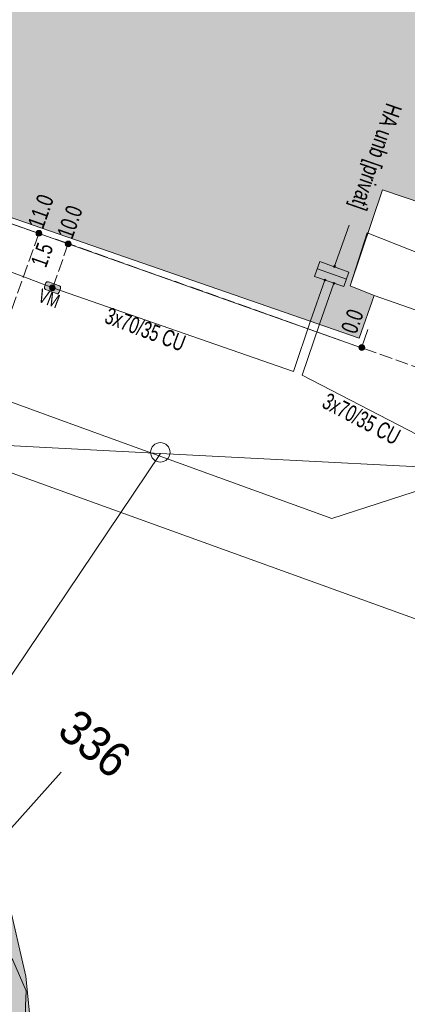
# Model space of a CAD drawing. Header units: metres. Extents: x -740 to 758, y -633 to 854.
# Tile 480 of 656: x -54 to -42, y -209 to -178. Entities that reach past the tile are written whole.
import ezdxf

# ---------------------------------------------------------------- set-up
doc = ezdxf.new("R2010")
doc.units = ezdxf.units.M
doc.header["$MEASUREMENT"] = 0
doc.linetypes.add('416_125', pattern=[0.5408, 0.416, -0.1248])
for name, color, linetype in [('Gis.LOVION', 7, 'Continuous'), ('Grundkarte.LOVION', 7, 'Continuous'), ('Grundkarte_Text.LOVION', 7, 'Continuous'), ('Strom.LOVION', 7, 'Continuous'), ('StromBemass.LOVION', 7, 'Continuous')]:
    doc.layers.add(name, color=color, linetype=linetype)
doc.styles.add('ERSTELLTER_STIL_1', font='arial.ttf')

msp = doc.modelspace()

# ---------------------------------------------------------------- hatches: boundary and pattern name
at = {"layer": 'Grundkarte.LOVION', "linetype": 'Continuous', "lineweight": 18}
for color, points in [(9, [(-65.294, -163.701), (-68.876, -174.218), (-66.832, -174.876), (-67.056, -175.607), (-68.431, -179.377), (-43.498, -188.022), (-43.012, -186.645), (-43.781, -186.336), (-42.753, -183.25), (-36.181, -185.474), (-32.645, -175.08), (-32.464, -175.121), (-32.4, -175.174), (-32.283, -175.163), (-32.192, -175.183), (-32.016, -175.166), (-31.925, -175.187), (-31.841, -175.149), (-31.75, -175.17), (-31.665, -175.132), (-31.548, -175.12), (-31.123, -174.931), (-31.012, -174.861), (-30.927, -174.823), (-30.874, -174.759), (-30.789, -174.721), (-30.419, -174.271), (-30.398, -174.18), (-30.293, -174.052), (-30.251, -173.87), (-30.198, -173.806), (-30.116, -173.443), (-30.154, -173.358), (-30.133, -173.268), (-30.144, -173.151), (-30.124, -173.06), (-30.161, -172.975), (-30.141, -172.884), (-30.179, -172.799), (-30.19, -172.682), (-30.342, -172.342), (-30.412, -172.231), (-30.449, -172.146), (-30.514, -172.093), (-30.552, -172.008), (-30.712, -171.876), (-30.75, -171.791), (-30.911, -171.659), (-31.002, -171.638), (-31.13, -171.533), (-31.221, -171.512), (-31.285, -171.459), (-31.376, -171.439), (-30.671, -169.271), (-31.68, -168.927), (-36.913, -167.103), (-39.726, -166.137), (-40.192, -167.424), (-61.601, -160.059), (-62.818, -163.636), (-63.074, -164.341)]), (254, [(-25.709, -219.12), (-54.003, -210.566), (-54.203, -208.517), (-54.768, -206.06), (-55.744, -203.643), (-56.621, -202.221), (-57.079, -201.468), (-58.67, -199.407), (-60.563, -197.582), (-62.687, -196.105), (-65.012, -195.003), (-67.132, -194.175), (-67.368, -194.79), (-65.279, -195.59), (-63.014, -196.699), (-60.985, -198.096), (-59.157, -199.868), (-57.636, -201.818), (-57.152, -202.539), (-56.306, -203.934), (-55.401, -206.24), (-54.841, -208.638), (-54.607, -211.039), (-25.912, -219.76)])]:
    msp.add_hatch(color=color, dxfattribs=at).paths.add_polyline_path(points)
at = {"layer": 'Strom.LOVION', "linetype": 'Continuous', "lineweight": 13}
for points in [[(-44.328, -184.217), (-43.335, -184.548), (-43.267, -184.335), (-44.26, -184.003)], [(-44.933, -186.035), (-43.986, -186.356), (-43.824, -185.897), (-44.758, -185.559)], [(-53.121, -186.333), (-53.473, -186.205), (-53.532, -186.21), (-53.558, -186.242), (-53.605, -186.365), (-53.6, -186.424), (-53.568, -186.45), (-53.215, -186.578), (-53.199, -186.592), (-53.17, -186.589), (-53.13, -186.541), (-53.083, -186.418), (-53.089, -186.359)]]:
    msp.add_hatch(color=7, dxfattribs=at).paths.add_polyline_path(points)
at = {"layer": 'Strom.LOVION', "linetype": 'Continuous', "lineweight": 18}
for points in [[(-44.289, -185.676), (-44.315, -185.708), (-44.299, -185.721), (-44.312, -185.738), (-44.296, -185.751), (-44.257, -185.703)], [(-44.6, -186.12), (-44.626, -186.152), (-44.594, -186.179), (-44.568, -186.147)], [(-44.309, -186.225), (-44.335, -186.257), (-44.303, -186.283), (-44.277, -186.251)]]:
    msp.add_hatch(color=5, dxfattribs=at).paths.add_polyline_path(points)
at = {"layer": 'StromBemass.LOVION', "linetype": 'Continuous', "lineweight": 13}
for points in [[(-53.709, -184.707), (-53.702, -184.697), (-53.696, -184.687), (-53.692, -184.676), (-53.689, -184.665), (-53.688, -184.653), (-53.688, -184.642), (-53.689, -184.63), (-53.692, -184.619), (-53.697, -184.608), (-53.702, -184.598), (-53.709, -184.588), (-53.717, -184.58), (-53.726, -184.572), (-53.736, -184.566), (-53.747, -184.561), (-53.758, -184.558), (-53.769, -184.555), (-53.781, -184.555), (-53.793, -184.556), (-53.804, -184.558), (-53.815, -184.561), (-53.826, -184.566), (-53.836, -184.573), (-53.845, -184.58), (-53.853, -184.589), (-53.859, -184.598), (-53.865, -184.608), (-53.869, -184.619), (-53.872, -184.631), (-53.874, -184.642), (-53.873, -184.654), (-53.872, -184.666), (-53.869, -184.677), (-53.865, -184.688), (-53.859, -184.698), (-53.852, -184.707), (-53.844, -184.716), (-53.835, -184.723), (-53.825, -184.729), (-53.815, -184.734), (-53.804, -184.738), (-53.792, -184.74), (-53.78, -184.741), (-53.769, -184.74), (-53.757, -184.738), (-53.746, -184.734), (-53.736, -184.729), (-53.726, -184.723), (-53.717, -184.715)], [(-53.738, -184.687), (-53.734, -184.68), (-53.73, -184.674), (-53.727, -184.667), (-53.725, -184.659), (-53.724, -184.651), (-53.724, -184.644), (-53.725, -184.636), (-53.727, -184.629), (-53.73, -184.621), (-53.734, -184.615), (-53.739, -184.609), (-53.744, -184.603), (-53.75, -184.598), (-53.756, -184.594), (-53.763, -184.591), (-53.771, -184.588), (-53.778, -184.587), (-53.786, -184.586), (-53.793, -184.587), (-53.801, -184.588), (-53.808, -184.591), (-53.815, -184.594), (-53.822, -184.598), (-53.828, -184.603), (-53.833, -184.609), (-53.837, -184.615), (-53.841, -184.622), (-53.844, -184.629), (-53.846, -184.636), (-53.847, -184.644), (-53.847, -184.652), (-53.846, -184.659), (-53.844, -184.667), (-53.841, -184.674), (-53.837, -184.681), (-53.833, -184.687), (-53.827, -184.693), (-53.821, -184.697), (-53.815, -184.702), (-53.808, -184.705), (-53.801, -184.707), (-53.793, -184.709), (-53.785, -184.709), (-53.778, -184.709), (-53.77, -184.707), (-53.763, -184.705), (-53.756, -184.701), (-53.749, -184.697), (-53.744, -184.692)], [(-53.737, -184.689), (-53.732, -184.683), (-53.729, -184.676), (-53.726, -184.669), (-53.724, -184.662), (-53.723, -184.654), (-53.723, -184.647), (-53.724, -184.639), (-53.726, -184.632), (-53.729, -184.625), (-53.732, -184.618), (-53.737, -184.612), (-53.742, -184.606), (-53.748, -184.601), (-53.754, -184.597), (-53.761, -184.594), (-53.769, -184.592), (-53.776, -184.59), (-53.784, -184.59), (-53.791, -184.59), (-53.799, -184.592), (-53.806, -184.594), (-53.813, -184.598), (-53.819, -184.602), (-53.825, -184.607), (-53.83, -184.612), (-53.835, -184.618), (-53.838, -184.625), (-53.841, -184.632), (-53.843, -184.639), (-53.844, -184.647), (-53.844, -184.655), (-53.843, -184.662), (-53.841, -184.67), (-53.838, -184.677), (-53.835, -184.683), (-53.83, -184.689), (-53.825, -184.695), (-53.819, -184.7), (-53.813, -184.704), (-53.806, -184.707), (-53.798, -184.709), (-53.791, -184.711), (-53.783, -184.711), (-53.776, -184.711), (-53.768, -184.709), (-53.761, -184.707), (-53.754, -184.704), (-53.748, -184.7), (-53.742, -184.695)], [(-52.768, -185.049), (-52.761, -185.039), (-52.755, -185.029), (-52.751, -185.018), (-52.748, -185.007), (-52.747, -184.995), (-52.747, -184.983), (-52.748, -184.972), (-52.751, -184.96), (-52.755, -184.95), (-52.761, -184.939), (-52.768, -184.93), (-52.776, -184.921), (-52.785, -184.914), (-52.795, -184.908), (-52.806, -184.903), (-52.817, -184.899), (-52.828, -184.897), (-52.84, -184.896), (-52.852, -184.897), (-52.863, -184.899), (-52.874, -184.903), (-52.885, -184.908), (-52.895, -184.914), (-52.904, -184.922), (-52.912, -184.93), (-52.918, -184.94), (-52.924, -184.95), (-52.928, -184.961), (-52.931, -184.972), (-52.933, -184.984), (-52.933, -184.996), (-52.931, -185.007), (-52.928, -185.019), (-52.924, -185.03), (-52.918, -185.04), (-52.911, -185.049), (-52.903, -185.058), (-52.894, -185.065), (-52.884, -185.071), (-52.874, -185.076), (-52.863, -185.08), (-52.851, -185.082), (-52.839, -185.083), (-52.828, -185.082), (-52.816, -185.08), (-52.805, -185.076), (-52.794, -185.071), (-52.785, -185.065), (-52.776, -185.057)], [(-52.796, -185.018), (-52.791, -185.012), (-52.787, -185.005), (-52.784, -184.997), (-52.782, -184.989), (-52.781, -184.981), (-52.781, -184.973), (-52.782, -184.965), (-52.784, -184.958), (-52.787, -184.95), (-52.791, -184.943), (-52.796, -184.937), (-52.801, -184.931), (-52.808, -184.926), (-52.814, -184.921), (-52.822, -184.918), (-52.829, -184.915), (-52.837, -184.914), (-52.845, -184.914), (-52.853, -184.914), (-52.861, -184.916), (-52.869, -184.918), (-52.876, -184.922), (-52.883, -184.926), (-52.889, -184.931), (-52.895, -184.937), (-52.899, -184.943), (-52.903, -184.95), (-52.906, -184.958), (-52.908, -184.966), (-52.909, -184.974), (-52.909, -184.982), (-52.908, -184.99), (-52.906, -184.998), (-52.903, -185.005), (-52.899, -185.012), (-52.894, -185.019), (-52.889, -185.024), (-52.883, -185.03), (-52.876, -185.034), (-52.869, -185.037), (-52.861, -185.04), (-52.853, -185.041), (-52.845, -185.042), (-52.837, -185.041), (-52.829, -185.04), (-52.821, -185.037), (-52.814, -185.034), (-52.807, -185.029), (-52.801, -185.024)], [(-52.796, -185.018), (-52.791, -185.012), (-52.787, -185.005), (-52.784, -184.997), (-52.782, -184.989), (-52.781, -184.981), (-52.781, -184.973), (-52.782, -184.965), (-52.784, -184.958), (-52.787, -184.95), (-52.791, -184.943), (-52.796, -184.937), (-52.801, -184.931), (-52.808, -184.926), (-52.814, -184.921), (-52.822, -184.918), (-52.829, -184.915), (-52.837, -184.914), (-52.845, -184.914), (-52.853, -184.914), (-52.861, -184.916), (-52.869, -184.918), (-52.876, -184.922), (-52.883, -184.926), (-52.889, -184.931), (-52.895, -184.937), (-52.899, -184.943), (-52.903, -184.95), (-52.906, -184.958), (-52.908, -184.966), (-52.909, -184.974), (-52.909, -184.982), (-52.908, -184.99), (-52.906, -184.998), (-52.903, -185.005), (-52.899, -185.012), (-52.894, -185.019), (-52.889, -185.024), (-52.883, -185.03), (-52.876, -185.034), (-52.869, -185.037), (-52.861, -185.04), (-52.853, -185.041), (-52.845, -185.042), (-52.837, -185.041), (-52.829, -185.04), (-52.821, -185.037), (-52.814, -185.034), (-52.807, -185.029), (-52.801, -185.024)], [(-53.28, -186.455), (-53.273, -186.446), (-53.268, -186.436), (-53.263, -186.425), (-53.261, -186.414), (-53.259, -186.402), (-53.259, -186.391), (-53.261, -186.379), (-53.264, -186.368), (-53.268, -186.357), (-53.273, -186.347), (-53.28, -186.338), (-53.288, -186.329), (-53.297, -186.322), (-53.307, -186.316), (-53.317, -186.311), (-53.328, -186.307), (-53.34, -186.305), (-53.351, -186.305), (-53.363, -186.305), (-53.374, -186.307), (-53.385, -186.311), (-53.396, -186.316), (-53.405, -186.322), (-53.414, -186.33), (-53.422, -186.338), (-53.429, -186.348), (-53.435, -186.358), (-53.439, -186.368), (-53.442, -186.38), (-53.443, -186.391), (-53.443, -186.403), (-53.441, -186.414), (-53.439, -186.425), (-53.434, -186.436), (-53.429, -186.446), (-53.422, -186.456), (-53.414, -186.464), (-53.405, -186.471), (-53.395, -186.477), (-53.385, -186.482), (-53.374, -186.486), (-53.362, -186.488), (-53.351, -186.489), (-53.339, -186.488), (-53.328, -186.486), (-53.317, -186.482), (-53.306, -186.477), (-53.297, -186.471), (-53.288, -186.464)], [(-53.291, -186.438), (-53.287, -186.432), (-53.283, -186.425), (-53.28, -186.418), (-53.278, -186.41), (-53.277, -186.402), (-53.277, -186.394), (-53.278, -186.387), (-53.28, -186.379), (-53.283, -186.372), (-53.287, -186.365), (-53.292, -186.358), (-53.297, -186.353), (-53.303, -186.348), (-53.31, -186.344), (-53.317, -186.34), (-53.324, -186.338), (-53.332, -186.336), (-53.34, -186.336), (-53.348, -186.336), (-53.355, -186.338), (-53.363, -186.34), (-53.37, -186.344), (-53.377, -186.348), (-53.383, -186.353), (-53.388, -186.359), (-53.393, -186.365), (-53.396, -186.372), (-53.399, -186.379), (-53.401, -186.387), (-53.402, -186.395), (-53.402, -186.403), (-53.401, -186.41), (-53.399, -186.418), (-53.396, -186.425), (-53.392, -186.432), (-53.388, -186.438), (-53.382, -186.444), (-53.376, -186.449), (-53.37, -186.453), (-53.362, -186.457), (-53.355, -186.459), (-53.347, -186.46), (-53.339, -186.461), (-53.332, -186.46), (-53.324, -186.459), (-53.316, -186.456), (-53.309, -186.453), (-53.303, -186.449), (-53.297, -186.444)], [(-43.339, -188.378), (-43.333, -188.368), (-43.327, -188.358), (-43.323, -188.347), (-43.32, -188.336), (-43.318, -188.324), (-43.318, -188.313), (-43.32, -188.301), (-43.323, -188.29), (-43.327, -188.279), (-43.333, -188.269), (-43.34, -188.259), (-43.348, -188.251), (-43.357, -188.243), (-43.367, -188.237), (-43.377, -188.232), (-43.389, -188.228), (-43.4, -188.226), (-43.412, -188.226), (-43.423, -188.226), (-43.435, -188.229), (-43.446, -188.232), (-43.457, -188.237), (-43.466, -188.244), (-43.475, -188.251), (-43.483, -188.26), (-43.49, -188.269), (-43.496, -188.279), (-43.5, -188.29), (-43.503, -188.302), (-43.504, -188.313), (-43.504, -188.325), (-43.503, -188.336), (-43.5, -188.348), (-43.496, -188.359), (-43.49, -188.369), (-43.483, -188.378), (-43.475, -188.387), (-43.466, -188.394), (-43.456, -188.4), (-43.445, -188.405), (-43.434, -188.409), (-43.423, -188.411), (-43.411, -188.412), (-43.399, -188.411), (-43.388, -188.409), (-43.377, -188.405), (-43.366, -188.4), (-43.356, -188.394), (-43.347, -188.386)], [(-43.375, -188.364), (-43.37, -188.357), (-43.366, -188.35), (-43.363, -188.343), (-43.362, -188.335), (-43.361, -188.327), (-43.361, -188.319), (-43.362, -188.311), (-43.364, -188.303), (-43.367, -188.296), (-43.37, -188.289), (-43.375, -188.282), (-43.381, -188.277), (-43.387, -188.272), (-43.394, -188.267), (-43.401, -188.264), (-43.408, -188.261), (-43.416, -188.26), (-43.424, -188.259), (-43.432, -188.26), (-43.44, -188.262), (-43.448, -188.264), (-43.455, -188.267), (-43.462, -188.272), (-43.468, -188.277), (-43.473, -188.283), (-43.478, -188.289), (-43.482, -188.296), (-43.485, -188.304), (-43.487, -188.311), (-43.488, -188.319), (-43.488, -188.327), (-43.487, -188.335), (-43.485, -188.343), (-43.482, -188.35), (-43.478, -188.357), (-43.473, -188.364), (-43.467, -188.37), (-43.461, -188.375), (-43.455, -188.379), (-43.447, -188.382), (-43.44, -188.385), (-43.432, -188.386), (-43.424, -188.387), (-43.416, -188.386), (-43.408, -188.385), (-43.4, -188.382), (-43.393, -188.379), (-43.386, -188.374), (-43.38, -188.369)], [(-43.375, -188.364), (-43.37, -188.357), (-43.366, -188.35), (-43.363, -188.343), (-43.362, -188.335), (-43.361, -188.327), (-43.361, -188.319), (-43.362, -188.311), (-43.364, -188.303), (-43.367, -188.296), (-43.37, -188.289), (-43.375, -188.282), (-43.381, -188.277), (-43.387, -188.272), (-43.394, -188.267), (-43.401, -188.264), (-43.408, -188.261), (-43.416, -188.26), (-43.424, -188.259), (-43.432, -188.26), (-43.44, -188.262), (-43.448, -188.264), (-43.455, -188.267), (-43.462, -188.272), (-43.468, -188.277), (-43.473, -188.283), (-43.478, -188.289), (-43.482, -188.296), (-43.485, -188.304), (-43.487, -188.311), (-43.488, -188.319), (-43.488, -188.327), (-43.487, -188.335), (-43.485, -188.343), (-43.482, -188.35), (-43.478, -188.357), (-43.473, -188.364), (-43.467, -188.37), (-43.461, -188.375), (-43.455, -188.379), (-43.447, -188.382), (-43.44, -188.385), (-43.432, -188.386), (-43.424, -188.387), (-43.416, -188.386), (-43.408, -188.385), (-43.4, -188.382), (-43.393, -188.379), (-43.386, -188.374), (-43.38, -188.369)], [(-43.375, -188.364), (-43.37, -188.357), (-43.366, -188.35), (-43.363, -188.343), (-43.362, -188.335), (-43.361, -188.327), (-43.361, -188.319), (-43.362, -188.311), (-43.364, -188.303), (-43.367, -188.296), (-43.37, -188.289), (-43.375, -188.282), (-43.381, -188.277), (-43.387, -188.272), (-43.394, -188.267), (-43.401, -188.264), (-43.408, -188.261), (-43.416, -188.26), (-43.424, -188.259), (-43.432, -188.26), (-43.44, -188.262), (-43.448, -188.264), (-43.455, -188.267), (-43.462, -188.272), (-43.468, -188.277), (-43.473, -188.283), (-43.478, -188.289), (-43.482, -188.296), (-43.485, -188.304), (-43.487, -188.311), (-43.488, -188.319), (-43.488, -188.327), (-43.487, -188.335), (-43.485, -188.343), (-43.482, -188.35), (-43.478, -188.357), (-43.473, -188.364), (-43.467, -188.37), (-43.461, -188.375), (-43.455, -188.379), (-43.447, -188.382), (-43.44, -188.385), (-43.432, -188.386), (-43.424, -188.387), (-43.416, -188.386), (-43.408, -188.385), (-43.4, -188.382), (-43.393, -188.379), (-43.386, -188.374), (-43.38, -188.369)], [(-43.375, -188.364), (-43.37, -188.357), (-43.366, -188.35), (-43.363, -188.343), (-43.362, -188.335), (-43.361, -188.327), (-43.361, -188.319), (-43.362, -188.311), (-43.364, -188.303), (-43.367, -188.296), (-43.37, -188.289), (-43.375, -188.282), (-43.381, -188.277), (-43.387, -188.272), (-43.394, -188.267), (-43.401, -188.264), (-43.408, -188.261), (-43.416, -188.26), (-43.424, -188.259), (-43.432, -188.26), (-43.44, -188.262), (-43.448, -188.264), (-43.455, -188.267), (-43.462, -188.272), (-43.468, -188.277), (-43.473, -188.283), (-43.478, -188.289), (-43.482, -188.296), (-43.485, -188.304), (-43.487, -188.311), (-43.488, -188.319), (-43.488, -188.327), (-43.487, -188.335), (-43.485, -188.343), (-43.482, -188.35), (-43.478, -188.357), (-43.473, -188.364), (-43.467, -188.37), (-43.461, -188.375), (-43.455, -188.379), (-43.447, -188.382), (-43.44, -188.385), (-43.432, -188.386), (-43.424, -188.387), (-43.416, -188.386), (-43.408, -188.385), (-43.4, -188.382), (-43.393, -188.379), (-43.386, -188.374), (-43.38, -188.369)], [(-43.375, -188.364), (-43.37, -188.357), (-43.366, -188.35), (-43.363, -188.343), (-43.362, -188.335), (-43.361, -188.327), (-43.361, -188.319), (-43.362, -188.311), (-43.364, -188.303), (-43.367, -188.296), (-43.37, -188.289), (-43.375, -188.282), (-43.381, -188.277), (-43.387, -188.272), (-43.394, -188.267), (-43.401, -188.264), (-43.408, -188.261), (-43.416, -188.26), (-43.424, -188.259), (-43.432, -188.26), (-43.44, -188.262), (-43.448, -188.264), (-43.455, -188.267), (-43.462, -188.272), (-43.468, -188.277), (-43.473, -188.283), (-43.478, -188.289), (-43.482, -188.296), (-43.485, -188.304), (-43.487, -188.311), (-43.488, -188.319), (-43.488, -188.327), (-43.487, -188.335), (-43.485, -188.343), (-43.482, -188.35), (-43.478, -188.357), (-43.473, -188.364), (-43.467, -188.37), (-43.461, -188.375), (-43.455, -188.379), (-43.447, -188.382), (-43.44, -188.385), (-43.432, -188.386), (-43.424, -188.387), (-43.416, -188.386), (-43.408, -188.385), (-43.4, -188.382), (-43.393, -188.379), (-43.386, -188.374), (-43.38, -188.369)], [(-43.375, -188.364), (-43.37, -188.357), (-43.366, -188.35), (-43.363, -188.343), (-43.362, -188.335), (-43.361, -188.327), (-43.361, -188.319), (-43.362, -188.311), (-43.364, -188.303), (-43.367, -188.296), (-43.37, -188.289), (-43.375, -188.282), (-43.381, -188.277), (-43.387, -188.272), (-43.394, -188.267), (-43.401, -188.264), (-43.408, -188.261), (-43.416, -188.26), (-43.424, -188.259), (-43.432, -188.26), (-43.44, -188.262), (-43.448, -188.264), (-43.455, -188.267), (-43.462, -188.272), (-43.468, -188.277), (-43.473, -188.283), (-43.478, -188.289), (-43.482, -188.296), (-43.485, -188.304), (-43.487, -188.311), (-43.488, -188.319), (-43.488, -188.327), (-43.487, -188.335), (-43.485, -188.343), (-43.482, -188.35), (-43.478, -188.357), (-43.473, -188.364), (-43.467, -188.37), (-43.461, -188.375), (-43.455, -188.379), (-43.447, -188.382), (-43.44, -188.385), (-43.432, -188.386), (-43.424, -188.387), (-43.416, -188.386), (-43.408, -188.385), (-43.4, -188.382), (-43.393, -188.379), (-43.386, -188.374), (-43.38, -188.369)], [(-43.375, -188.364), (-43.37, -188.357), (-43.366, -188.35), (-43.363, -188.343), (-43.362, -188.335), (-43.361, -188.327), (-43.361, -188.319), (-43.362, -188.311), (-43.364, -188.303), (-43.367, -188.296), (-43.37, -188.289), (-43.375, -188.282), (-43.381, -188.277), (-43.387, -188.272), (-43.394, -188.267), (-43.401, -188.264), (-43.408, -188.261), (-43.416, -188.26), (-43.424, -188.259), (-43.432, -188.26), (-43.44, -188.262), (-43.448, -188.264), (-43.455, -188.267), (-43.462, -188.272), (-43.468, -188.277), (-43.473, -188.283), (-43.478, -188.289), (-43.482, -188.296), (-43.485, -188.304), (-43.487, -188.311), (-43.488, -188.319), (-43.488, -188.327), (-43.487, -188.335), (-43.485, -188.343), (-43.482, -188.35), (-43.478, -188.357), (-43.473, -188.364), (-43.467, -188.37), (-43.461, -188.375), (-43.455, -188.379), (-43.447, -188.382), (-43.44, -188.385), (-43.432, -188.386), (-43.424, -188.387), (-43.416, -188.386), (-43.408, -188.385), (-43.4, -188.382), (-43.393, -188.379), (-43.386, -188.374), (-43.38, -188.369)], [(-43.375, -188.364), (-43.37, -188.357), (-43.366, -188.35), (-43.363, -188.343), (-43.362, -188.335), (-43.361, -188.327), (-43.361, -188.319), (-43.362, -188.311), (-43.364, -188.303), (-43.367, -188.296), (-43.37, -188.289), (-43.375, -188.282), (-43.381, -188.277), (-43.387, -188.272), (-43.394, -188.267), (-43.401, -188.264), (-43.408, -188.261), (-43.416, -188.26), (-43.424, -188.259), (-43.432, -188.26), (-43.44, -188.262), (-43.448, -188.264), (-43.455, -188.267), (-43.462, -188.272), (-43.468, -188.277), (-43.473, -188.283), (-43.478, -188.289), (-43.482, -188.296), (-43.485, -188.304), (-43.487, -188.311), (-43.488, -188.319), (-43.488, -188.327), (-43.487, -188.335), (-43.485, -188.343), (-43.482, -188.35), (-43.478, -188.357), (-43.473, -188.364), (-43.467, -188.37), (-43.461, -188.375), (-43.455, -188.379), (-43.447, -188.382), (-43.44, -188.385), (-43.432, -188.386), (-43.424, -188.387), (-43.416, -188.386), (-43.408, -188.385), (-43.4, -188.382), (-43.393, -188.379), (-43.386, -188.374), (-43.38, -188.369)]]:
    msp.add_hatch(color=7, dxfattribs=at).paths.add_polyline_path(points)

# ---------------------------------------------------------------- linework, layer by layer
at = {"layer": 'Gis.LOVION', "color": 44, "linetype": 'Continuous', "lineweight": 18}
msp.add_lwpolyline([(-68.213, -178.882), (-68.423, -179.464), (-43.424, -188.325), (-43.215, -187.743)], dxfattribs=at)
at = {"layer": 'Grundkarte.LOVION', "color": 8, "linetype": 'Continuous', "lineweight": 18}
for points in [[(-23.023, -142.603), (-24.981, -193.01), (-49.875, -191.72), (-86.891, -189.782), (-105.232, -184.778), (-116.389, -181.908), (-115.991, -179.327), (-113.008, -159.056), (-112.55, -150.44)], [(-36.181, -185.474), (-42.753, -183.25), (-43.781, -186.336), (-43.012, -186.645), (-43.498, -188.022), (-68.431, -179.377), (-67.056, -175.607), (-66.832, -174.876), (-68.876, -174.218), (-65.294, -163.701), (-63.074, -164.341), (-62.818, -163.636), (-61.601, -160.059), (-40.192, -167.424)]]:
    msp.add_lwpolyline(points, dxfattribs=at)
at = {"layer": 'Grundkarte.LOVION', "color": 253, "linetype": 'Continuous', "lineweight": 18}
for points in [[(-25.34, -202.946), (-54.109, -192.547), (-70.651, -186.598), (-71.634, -186.222), (-72.347, -185.582), (-73.453, -184.242), (-73.916, -183.43), (-74.706, -181.704), (-75.81, -179.182), (-75.203, -177.526), (-73.73, -173.245), (-69.352, -174.797), (-72.154, -175.455), (-73.055, -177.73), (-73.429, -179.954), (-72.699, -182.277), (-72.408, -182.839), (-71.806, -183.549), (-71.228, -184.024), (-52.838, -190.738), (-44.38, -193.813), (-41.372, -192.839)], [(-35.238, -189.372), (-43.012, -186.645), (-43.781, -186.336), (-43.239, -184.628), (-33.737, -188.398)]]:
    msp.add_lwpolyline(points, dxfattribs=at)
at = {"layer": 'Grundkarte.LOVION', "color": 8, "linetype": 'Continuous', "lineweight": 18}
for points in [[(-86.891, -189.782), (-49.875, -191.72), (-57.152, -202.539), (-57.636, -201.818), (-59.157, -199.868), (-60.985, -198.096), (-63.014, -196.699), (-65.279, -195.59), (-67.368, -194.79), (-80.01, -191.238)], [(-54.841, -208.638), (-55.401, -206.24), (-56.306, -203.934), (-57.152, -202.539), (-49.875, -191.72), (-24.981, -193.01), (-25.912, -219.76), (-54.607, -211.039)]]:
    msp.add_lwpolyline(points, close=True, dxfattribs=at)
at = {"layer": 'Grundkarte.LOVION', "color": 7, "linetype": 'Continuous', "lineweight": 13}
msp.add_lwpolyline([(-25.709, -219.12), (-25.912, -219.76), (-54.607, -211.039), (-54.841, -208.638), (-55.401, -206.24), (-56.306, -203.934), (-57.152, -202.539), (-57.636, -201.818), (-59.157, -199.868), (-60.985, -198.096), (-63.014, -196.699), (-65.279, -195.59), (-67.368, -194.79), (-67.132, -194.175), (-65.012, -195.003), (-62.687, -196.105), (-60.563, -197.582), (-58.67, -199.407), (-57.079, -201.468), (-56.621, -202.221), (-55.744, -203.643), (-54.768, -206.06), (-54.203, -208.517), (-54.003, -210.566)], close=True, dxfattribs=at)
msp.add_lwpolyline([(-57.146, -206.529), (-53.07, -201.963)], dxfattribs=at)
at = {"layer": 'Grundkarte.LOVION', "color": 9, "linetype": 'Continuous', "lineweight": 18}
msp.add_circle((-49.881, -191.688), 0.312, dxfattribs=at)
at = {"layer": 'Strom.LOVION', "color": 150, "linetype": 'Continuous', "lineweight": 18}
for points in [[(-44.597, -186.15), (-45.06, -187.466), (-45.61, -189.086), (-53.336, -186.398), (-60.503, -183.685), (-68.851, -180.674), (-69.332, -180.44), (-69.926, -180.409), (-81.54, -183.599)], [(-44.306, -186.254), (-44.769, -187.57), (-45.333, -189.207), (-34.53, -194.801), (-34.191, -194.945), (-33.925, -194.786), (-33.749, -194.473), (-33.502, -194.434), (-32.923, -194.614), (-29.17, -195.813), (-19.717, -199.086), (-16.446, -200.348), (-14.617, -201.07), (-13.896, -201.34), (-12.267, -201.978), (-11.07, -203.339), (-10.377, -203.774), (-9.336, -204.145)]]:
    msp.add_lwpolyline(points, dxfattribs=at)
at = {"layer": 'Strom.LOVION', "color": 5, "linetype": 'Continuous', "lineweight": 18}
msp.add_lwpolyline([(-44.286, -185.705), (-43.823, -184.389)], dxfattribs=at)
at = {"layer": 'Strom.LOVION', "color": 7, "linetype": 'Continuous', "lineweight": 13}
for points in [[(-44.933, -186.035), (-44.758, -185.559), (-43.824, -185.897), (-43.986, -186.356)], [(-44.302, -185.692), (-44.289, -185.676), (-44.257, -185.703), (-44.27, -185.719), (-44.283, -185.735), (-44.296, -185.751), (-44.312, -185.738), (-44.299, -185.721), (-44.315, -185.708)], [(-53.121, -186.333), (-53.089, -186.359), (-53.083, -186.418), (-53.13, -186.541), (-53.17, -186.589), (-53.199, -186.592), (-53.215, -186.578), (-53.568, -186.45), (-53.6, -186.424), (-53.605, -186.365), (-53.558, -186.242), (-53.532, -186.21), (-53.473, -186.205)], [(-44.6, -186.12), (-44.568, -186.147), (-44.581, -186.163), (-44.594, -186.179), (-44.626, -186.152), (-44.613, -186.136)], [(-44.309, -186.225), (-44.277, -186.251), (-44.29, -186.267), (-44.303, -186.283), (-44.335, -186.257), (-44.322, -186.241)]]:
    msp.add_lwpolyline(points, close=True, dxfattribs=at)
msp.add_lwpolyline([(-44.839, -185.789), (-43.905, -186.126)], dxfattribs=at)
at = {"layer": 'Strom.LOVION', "color": 1, "linetype": 'Continuous', "lineweight": 18}
msp.add_lwpolyline([(-85.431, -192.625), (-74.665, -197.084), (-60.226, -202.84), (-58.953, -203.159), (-58.192, -203.838), (-57.236, -204.705), (-56.022, -205.783), (-55.23, -207.08), (-54.622, -208.011), (-54.187, -208.988), (-54.213, -209.478), (-54.307, -233.605), (-54.149, -234.462), (-53.804, -235.122), (-53, -235.783), (-52.265, -236.199), (-51.516, -236.303)], dxfattribs=at)
at = {"layer": 'StromBemass.LOVION', "color": 7, "linetype": '416_125', "lineweight": 13}
for points in [[(-36.181, -185.474), (-37.852, -190.293), (-43.424, -188.325), (-52.84, -184.975), (-53.787, -184.654), (-59.498, -182.626), (-59.543, -182.616), (-59.621, -182.579), (-60.051, -182.414), (-60.83, -182.151), (-68.423, -179.464), (-68.851, -180.674), (-74.665, -197.084)], [(-53.787, -184.654), (-60.226, -202.84)], [(-52.84, -184.975), (-53.336, -186.398)]]:
    msp.add_lwpolyline(points, dxfattribs=at)
at = {"layer": 'StromBemass.LOVION', "color": 7, "linetype": 'Continuous', "lineweight": 13}
for centre, radius in [((-53.781, -184.648), 0.093), ((-53.786, -184.648), 0.0613), ((-53.783, -184.651), 0.0607), ((-52.84, -184.99), 0.0932), ((-52.845, -184.978), 0.0641), ((-52.845, -184.978), 0.0641), ((-53.351, -186.397), 0.0921), ((-53.34, -186.398), 0.0625), ((-43.411, -188.319), 0.0931), ((-43.424, -188.323), 0.0636), ((-43.424, -188.323), 0.0636), ((-43.424, -188.323), 0.0636), ((-43.424, -188.323), 0.0636), ((-43.424, -188.323), 0.0636), ((-43.424, -188.323), 0.0636), ((-43.424, -188.323), 0.0636), ((-43.424, -188.323), 0.0636)]:
    msp.add_circle(centre, radius, dxfattribs=at)

# ---------------------------------------------------------------- texts
at = {"layer": 'Grundkarte_Text.LOVION', "color": 7, "linetype": 'Continuous', "lineweight": 13, "insert": (-53.252, -200.744), "char_height": 1.12432, "attachment_point": 7, "rotation": 320.5853, "style": 'ERSTELLTER_STIL_1'}
msp.add_mtext('{\\A1;\\W0.89449x;336}', dxfattribs=at)
at = {"layer": 'Strom.LOVION', "color": 5, "linetype": 'Continuous', "lineweight": 18, "insert": (-42.766, -180.376), "char_height": 0.53355, "attachment_point": 7, "rotation": 250.8434, "style": 'ERSTELLTER_STIL_1'}
msp.add_mtext('{\\A1;\\W0.72160x;HA unb [privat]}', dxfattribs=at)
at = {"layer": 'Strom.LOVION', "color": 7, "linetype": 'Continuous', "lineweight": 13, "insert": (-53.845, -186.829), "char_height": 0.44462, "attachment_point": 7, "rotation": 339.2463, "style": 'ERSTELLTER_STIL_1'}
msp.add_mtext('{\\A1;\\W0.71559x;VM}', dxfattribs=at)
at = {"layer": 'Strom.LOVION', "color": 150, "linetype": 'Continuous', "lineweight": 18, "char_height": 0.53356, "attachment_point": 7, "style": 'ERSTELLTER_STIL_1'}
for insert, rotation in [((-51.712, -187.516), 339.2442), ((-44.735, -190.229), 332.2452)]:
    msp.add_mtext('{\\A1;\\W0.67980x;3x70/35 CU }', dxfattribs=dict(at, insert=insert, rotation=rotation))
at = {"layer": 'StromBemass.LOVION', "color": 7, "linetype": 'Continuous', "lineweight": 13, "attachment_point": 7, "style": 'ERSTELLTER_STIL_1'}
for s, insert, char_height, rotation in [('{\\A1;\\W0.74395x;11.0}', (-53.646, -184.544), 0.53356, 70.4723), ('{\\A1;\\W0.71556x;10.0}', (-52.705, -184.863), 0.53356, 70.4723), ('{\\A1;\\W0.71555x;1.5}', (-53.549, -185.785), 0.53356, 70.4723), ('{\\A1;\\W0.71560x;0.0}', (-43.584, -187.916), 0.53353, 70.4714)]:
    msp.add_mtext(s, dxfattribs=dict(at, insert=insert, char_height=char_height, rotation=rotation))

doc.saveas('drawing.dxf')
